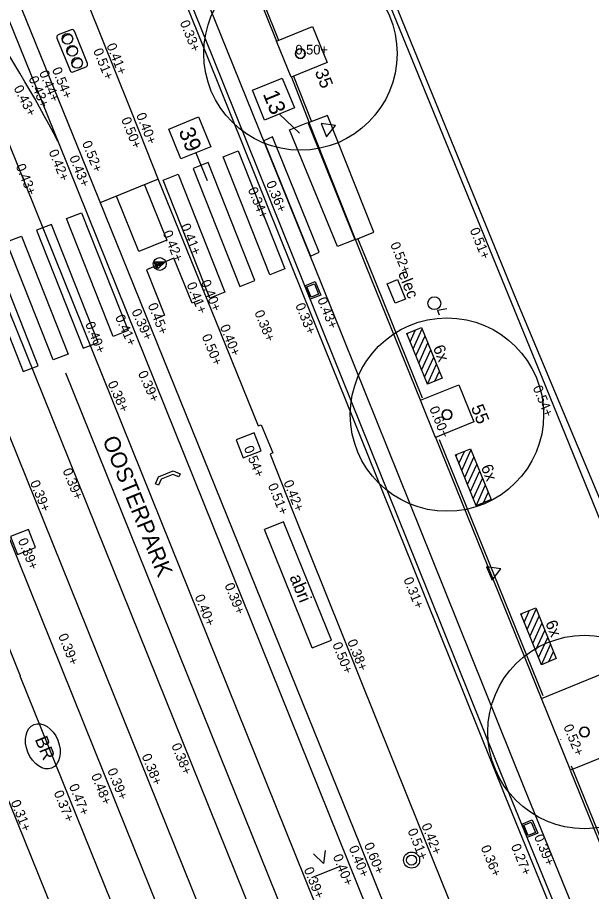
# Model space of a CAD drawing. Extents: x 122462 to 123306, y 485548 to 486417.
# Drawn here: x 122945.6 to 122963.41, y 485781.02 to 485808.14 of the extents above; entities that cross this region are included whole.
import ezdxf

# ---------------------------------------------------------------- set-up
doc = ezdxf.new("R2010")
doc.units = 0
for name, color, linetype in [('B meubilair trammast', 7, 'Continuous'), ('B nummers', 7, 'Continuous'), ('B-WE-AL-T25', 7, 'Continuous'), ('B-WE-GR-BOOM-S', 7, 'Continuous'), ('B-WE-GR-BOOM_BOOMDIAMETER', 7, 'Continuous'), ('B-WE-IE-MEUBILAIR_ELECTRAKAST', 7, 'Continuous'), ('B-WE-IE-MEUBILAIR_FIETSENREK-S', 7, 'Continuous'), ('B-WE-IE-MEUBILAIR_WEGMEUBILAIR-S', 7, 'Continuous'), ('B-WE-IE-TERREINAFSCHEIDING_KUNSTMATIG_HEKWERK-G', 7, 'Continuous'), ('B-WE-KL-ET_LS_OV_LICHTMAST-S', 7, 'Continuous'), ('B-WE-OG-HOOGTEPUNT-S', 7, 'Continuous'), ('B-WE-OG-TOPOGRAFIE_STRAATNAAM', 7, 'Continuous'), ('B-WE-RI-HWA_KOLK-S', 7, 'Continuous'), ('B-WE-RI-HWA_RIOOLPUT-S', 7, 'Continuous'), ('B-WE-VH-KANTOPSLUITING_OPSLUITBAND_100X200-G', 7, 'Continuous'), ('B-WE-VH-KANTOPSLUITING_TROTTOIRBAND_130 150-G', 7, 'Continuous'), ('B-WE-VH-KANTOPSLUITING_TROTTOIRBAND_180 200-G', 7, 'Continuous'), ('B-WE-VH-MATERIAALGRENS-G', 7, 'Continuous'), ('B-WE-VH-MATERIAALGRENS_ASFALT-G', 7, 'Continuous'), ('B-WE-VW-MARKERING_LANGS_STREEP_30_15-30-G', 7, 'Continuous'), ('B-WE-VW-MARKERING_LANGS_STREEP_DOORGETROKKEN_010-G', 7, 'Continuous'), ('N-WE-IE-MEUBILAIR_ABRI-S', 7, 'Continuous'), ('V boomranden', 7, 'Continuous'), ('V Langsstreep 030-015', 7, 'Continuous'), ('V markering figuratie', 7, 'Continuous'), ('V markering ononderbroken streep 10 cm', 7, 'Continuous'), ('V materiaalscheiding algemeen', 7, 'Continuous'), ('V meubilair trammast', 7, 'Continuous'), ('V meubilair verkeersbord', 7, 'Continuous'), ('V meubilair verkeerslicht', 7, 'Continuous'), ('V Rails', 7, 'Continuous'), ('V riool inspectieput', 7, 'Continuous'), ('V trottoirband 180-200x250 mm specie', 7, 'Continuous')]:
    doc.layers.add(name, color=color, linetype=linetype)

msp = doc.modelspace()

# ---------------------------------------------------------------- linework, layer by layer
at = {"layer": 'B meubilair trammast'}
msp.add_lwpolyline([(122960.157, 485791.095), (122960.326, 485790.678), (122960.603, 485791.033)], close=True, dxfattribs=at)
at = {"layer": 'B nummers'}
for p, q in [((122953.73, 485805.141), (122954.348, 485804.551)), ((122951.134, 485803.936), (122951.481, 485803.085))]:
    msp.add_line(p, q, dxfattribs=at)
for points in [[(122953.815, 485806.256), (122954.193, 485805.33), (122953.267, 485804.952), (122952.889, 485805.878)], [(122951.219, 485805.051), (122951.597, 485804.125), (122950.671, 485803.748), (122950.293, 485804.674)]]:
    msp.add_lwpolyline(points, close=True, dxfattribs=at)
at = {"layer": 'B-WE-GR-BOOM-S'}
for centre, radius in [((122954.378, 485807.018), 3), ((122954.378, 485807.018), 0.15), ((122958.928, 485795.816), 3), ((122958.928, 485795.816), 0.15), ((122963.195, 485785.968), 3), ((122963.195, 485785.968), 0.15)]:
    msp.add_circle(centre, radius, dxfattribs=at)
for centre, start, end in [((122954.378, 485807.018), 0, 180), ((122954.378, 485807.018), 180, 0), ((122958.928, 485795.816), 0, 180), ((122958.928, 485795.816), 180, 0), ((122963.195, 485785.968), 0, 180), ((122963.195, 485785.968), 180, 0)]:
    msp.add_arc(centre, 0.15, start, end, dxfattribs=at)
at = {"layer": 'B-WE-IE-MEUBILAIR_ELECTRAKAST'}
for p, q in [((122957.071, 485799.873), (122957.395, 485800.004)), ((122957.395, 485800.004), (122957.64, 485799.402)), ((122957.316, 485799.271), (122957.071, 485799.873)), ((122957.64, 485799.402), (122957.316, 485799.271))]:
    msp.add_line(p, q, dxfattribs=at)
at = {"layer": 'B-WE-IE-MEUBILAIR_FIETSENREK-S'}
for p, q in [((122957.679, 485798.333), (122958.142, 485798.522)), ((122958.32, 485796.759), (122957.679, 485798.333)), ((122957.696, 485798.291), (122957.723, 485798.352)), ((122957.785, 485798.073), (122957.955, 485798.446)), ((122957.874, 485797.854), (122958.159, 485798.48)), ((122958.142, 485798.522), (122958.783, 485796.947)), ((122957.963, 485797.635), (122958.248, 485798.26)), ((122958.052, 485797.416), (122958.337, 485798.042)), ((122958.141, 485797.197), (122958.426, 485797.823)), ((122958.231, 485796.978), (122958.516, 485797.603)), ((122958.32, 485796.759), (122958.605, 485797.385)), ((122958.783, 485796.947), (122958.32, 485796.759)), ((122958.551, 485796.853), (122958.694, 485797.166)), ((122959.192, 485794.564), (122959.655, 485794.753)), ((122959.655, 485794.753), (122960.296, 485793.178)), ((122959.833, 485792.989), (122959.192, 485794.564)), ((122959.209, 485794.522), (122959.237, 485794.582)), ((122959.298, 485794.303), (122959.468, 485794.676)), ((122959.388, 485794.085), (122959.673, 485794.711)), ((122959.477, 485793.865), (122959.762, 485794.491)), ((122959.566, 485793.646), (122959.851, 485794.272)), ((122959.655, 485793.428), (122959.94, 485794.054)), ((122959.744, 485793.208), (122960.029, 485793.834)), ((122959.833, 485792.989), (122960.118, 485793.615)), ((122960.065, 485793.084), (122960.207, 485793.397)), ((122960.296, 485793.178), (122959.833, 485792.989)), ((122961.218, 485789.632), (122961.681, 485789.82)), ((122961.859, 485788.057), (122961.218, 485789.632)), ((122961.235, 485789.59), (122961.262, 485789.65)), ((122961.324, 485789.371), (122961.494, 485789.744)), ((122961.413, 485789.152), (122961.698, 485789.778)), ((122961.681, 485789.82), (122962.322, 485788.246)), ((122961.502, 485788.933), (122961.787, 485789.559)), ((122961.591, 485788.714), (122961.876, 485789.34)), ((122961.68, 485788.495), (122961.965, 485789.121)), ((122961.77, 485788.276), (122962.055, 485788.902)), ((122961.859, 485788.057), (122962.144, 485788.683)), ((122962.322, 485788.246), (122961.859, 485788.057)), ((122962.09, 485788.151), (122962.233, 485788.464))]:
    msp.add_line(p, q, dxfattribs=at)
at = {"layer": 'B-WE-IE-MEUBILAIR_WEGMEUBILAIR-S'}
for radius in [0.25, 0.156]:
    msp.add_circle((122957.83, 485781.995), radius, dxfattribs=at)
msp.add_ellipse((122946.384, 485785.526), major_axis=(-0.273, 0.676), ratio=0.685994, dxfattribs=at)
at = {"layer": 'B-WE-IE-TERREINAFSCHEIDING_KUNSTMATIG_HEKWERK-G'}
msp.add_lwpolyline([(122989.165, 485730.709), (122983.361, 485744.921), (122981.681, 485749.067), (122980.156, 485752.878), (122979.412, 485754.737), (122974.855, 485765.867), (122973.315, 485769.586), (122971.781, 485773.305), (122965.757, 485788.22), (122961.098, 485799.347), (122955.791, 485812.34), (122952.781, 485819.767), (122949.963, 485826.635), (122951.345, 485827.208)], dxfattribs=at)
at = {"layer": 'B-WE-KL-ET_LS_OV_LICHTMAST-S'}
msp.add_lwpolyline([(122958.924, 485799.101), (122958.629, 485799.048), (122958.686, 485798.909)], dxfattribs=at)
msp.add_circle((122958.534, 485799.273), 0.2, dxfattribs=at)
at = {"layer": 'B-WE-RI-HWA_KOLK-S'}
for p, q in [((122954.517, 485799.813), (122954.842, 485799.943)), ((122954.842, 485799.943), (122955.01, 485799.526)), ((122954.685, 485799.395), (122954.517, 485799.813)), ((122954.536, 485799.766), (122954.54, 485799.768)), ((122954.583, 485799.688), (122954.553, 485799.763)), ((122954.573, 485799.673), (122954.578, 485799.675)), ((122954.582, 485799.65), (122954.587, 485799.652)), ((122954.63, 485799.572), (122954.6, 485799.647)), ((122954.62, 485799.558), (122954.625, 485799.559)), ((122954.629, 485799.534), (122954.634, 485799.536)), ((122954.659, 485799.5), (122954.647, 485799.531)), ((122954.677, 485799.456), (122954.659, 485799.5)), ((122954.667, 485799.442), (122954.671, 485799.443)), ((122955.01, 485799.526), (122954.685, 485799.395)), ((122961.249, 485783.109), (122961.573, 485783.242)), ((122961.419, 485782.693), (122961.249, 485783.109)), ((122961.573, 485783.242), (122961.743, 485782.825)), ((122961.268, 485783.063), (122961.272, 485783.065)), ((122961.315, 485782.985), (122961.285, 485783.059)), ((122961.305, 485782.97), (122961.31, 485782.972)), ((122961.315, 485782.947), (122961.319, 485782.949)), ((122961.363, 485782.87), (122961.332, 485782.944)), ((122961.353, 485782.855), (122961.357, 485782.857)), ((122961.362, 485782.832), (122961.367, 485782.833)), ((122961.392, 485782.797), (122961.38, 485782.828)), ((122961.743, 485782.825), (122961.419, 485782.693)), ((122961.41, 485782.754), (122961.392, 485782.797)), ((122961.4, 485782.739), (122961.404, 485782.741))]:
    msp.add_line(p, q, dxfattribs=at)
for points in [[(122954.814, 485799.878), (122954.945, 485799.554), (122954.713, 485799.46), (122954.582, 485799.785)], [(122961.545, 485783.176), (122961.678, 485782.852), (122961.446, 485782.758), (122961.314, 485783.082)]]:
    msp.add_lwpolyline(points, close=True, dxfattribs=at)
for centre, start, end in [((122954.544, 485799.759), 21.9526, 111.9526), ((122954.574, 485799.685), 291.9526, 21.9526), ((122954.591, 485799.643), 21.9526, 111.9526), ((122954.621, 485799.569), 291.9526, 21.9526), ((122954.638, 485799.527), 21.9526, 111.9526), ((122954.667, 485799.453), 291.9526, 21.9526), ((122961.276, 485783.056), 22.213, 112.213), ((122961.306, 485782.982), 292.213, 22.213), ((122961.323, 485782.94), 22.213, 112.213), ((122961.353, 485782.866), 292.213, 22.213), ((122961.37, 485782.824), 22.213, 112.213), ((122961.401, 485782.75), 292.213, 22.213)]:
    msp.add_arc(centre, 0.01, start, end, dxfattribs=at)
at = {"layer": 'B-WE-RI-HWA_RIOOLPUT-S'}
msp.add_lwpolyline([(122953.16, 485794.696), (122952.94, 485795.254), (122952.382, 485795.034), (122952.602, 485794.476)], close=True, dxfattribs=at)
at = {"layer": 'B-WE-VH-KANTOPSLUITING_OPSLUITBAND_100X200-G'}
msp.add_lwpolyline([(122973.186, 485769.183), (122961.88, 485796.965), (122957.179, 485808.478), (122950.921, 485823.807), (122951.367, 485823.988)], dxfattribs=at)
for points in [[(122958.108, 485796.262), (122959.293, 485796.743), (122959.761, 485795.588), (122958.576, 485795.108)], [(122961.859, 485787.008), (122963.789, 485787.789), (122964.691, 485785.563), (122962.761, 485784.781)]]:
    msp.add_lwpolyline(points, close=True, dxfattribs=at)
at = {"layer": 'B-WE-VH-KANTOPSLUITING_TROTTOIRBAND_130 150-G'}
for points in [[(122944.788, 485793.338), (122945.622, 485791.289), (122948.972, 485782.968), (122953.472, 485771.818)], [(122944.02, 485787.037), (122960.779, 485745.561)]]:
    msp.add_lwpolyline(points, dxfattribs=at)
at = {"layer": 'B-WE-VH-KANTOPSLUITING_TROTTOIRBAND_180 200-G'}
for points in [[(122960.862, 485784.057), (122957.996, 485791.182), (122954.517, 485799.813)], [(122951.74, 485798.736), (122953.069, 485795.465), (122953.163, 485795.502), (122953.521, 485794.633), (122953.438, 485794.593), (122954.14, 485792.811), (122957.738, 485783.873), (122965.696, 485764.131), (122970.276, 485752.884), (122971.001, 485751.054), (122971.388, 485750.095)], [(122969.614, 485749.271), (122963.986, 485763.138), (122956.242, 485782.448), (122949.942, 485798.01)], [(122962.728, 485745.564), (122954.408, 485766.082), (122945.68, 485787.702)], [(122983.435, 485728.388), (122964.527, 485775.082), (122960.862, 485784.057)]]:
    msp.add_lwpolyline(points, dxfattribs=at)
at = {"layer": 'B-WE-VH-MATERIAALGRENS-G'}
for points in [[(122958.108, 485796.262), (122956.423, 485800.42)], [(122961.326, 485784.244), (122958.46, 485791.369), (122955.04, 485799.854)], [(122961.859, 485787.008), (122958.57, 485795.123)], [(122965.926, 485776.976), (122962.763, 485784.779)], [(122983.898, 485728.575), (122964.99, 485775.27), (122961.325, 485784.246)]]:
    msp.add_lwpolyline(points, dxfattribs=at)
at = {"layer": 'B-WE-VH-MATERIAALGRENS_ASFALT-G'}
for points in [[(122954.438, 485799.608), (122957.857, 485791.126), (122960.723, 485784.001)], [(122960.723, 485784.001), (122964.388, 485775.026), (122983.295, 485728.331)]]:
    msp.add_lwpolyline(points, dxfattribs=at)
at = {"layer": 'B-WE-VW-MARKERING_LANGS_STREEP_30_15-30-G'}
for points in [[(122958.17, 485796.328), (122956.499, 485800.451)], [(122961.914, 485787.091), (122958.694, 485795.035)], [(122962.462, 485785.739), (122962.461, 485785.742)], [(122965.966, 485777.094), (122962.798, 485784.908)]]:
    msp.add_lwpolyline(points, dxfattribs=at)
at = {"layer": 'B-WE-VW-MARKERING_LANGS_STREEP_DOORGETROKKEN_010-G'}
for points in [[(122955.152, 485782.289), (122955.096, 485781.892), (122954.783, 485782.189)], [(122954.738, 485781.453), (122955.649, 485781.817)]]:
    msp.add_lwpolyline(points, dxfattribs=at)
at = {"layer": 'N-WE-IE-MEUBILAIR_ABRI-S'}
msp.add_line((122954.748, 485788.577), (122953.26, 485792.249), dxfattribs=at)
msp.add_lwpolyline([(122954.748, 485788.577), (122955.343, 485788.818), (122953.856, 485792.49), (122953.26, 485792.249)], dxfattribs=at)
at = {"layer": 'V boomranden'}
msp.add_lwpolyline([(122953.633, 485807.408), (122954.753, 485807.862), (122955.208, 485806.738), (122954.088, 485806.285)], close=True, dxfattribs=at)
at = {"layer": 'V Langsstreep 030-015'}
for points in [[(122949.775, 485817.2), (122953.698, 485807.434)], [(122954.163, 485806.313), (122954.71, 485804.93)], [(122956.499, 485800.451), (122956.163, 485801.279)]]:
    msp.add_lwpolyline(points, dxfattribs=at)
at = {"layer": 'V markering figuratie'}
for p, q in [((122949.977, 485793.888), (122950.425, 485794.07)), ((122950.424, 485793.961), (122950.053, 485793.811)), ((122950.608, 485793.883), (122950.424, 485793.961)), ((122950.425, 485794.07), (122950.647, 485793.975)), ((122950.647, 485793.975), (122950.608, 485793.883)), ((122949.883, 485793.666), (122949.977, 485793.888)), ((122949.975, 485793.627), (122949.883, 485793.666)), ((122950.053, 485793.811), (122949.975, 485793.627))]:
    msp.add_line(p, q, dxfattribs=at)
for points in [[(122956.059, 485801.238), (122955.53, 485801.032), (122954.044, 485804.657), (122954.613, 485804.878), (122956.066, 485801.248)], [(122953.514, 485804.435), (122953.243, 485804.314), (122954.693, 485800.735), (122954.964, 485800.856), (122953.514, 485804.435)]]:
    msp.add_lwpolyline(points, dxfattribs=at)
for points in [[(122953.429, 485800.158), (122951.983, 485803.817), (122952.449, 485803.998), (122953.895, 485800.339)], [(122951.051, 485803.455), (122952.497, 485799.796), (122952.963, 485799.977), (122951.517, 485803.636)], [(122951.565, 485799.433), (122950.119, 485803.092), (122950.585, 485803.273), (122952.031, 485799.614)], [(122948.566, 485798.239), (122947.12, 485801.898), (122947.586, 485802.08), (122949.032, 485798.421)], [(122946.188, 485801.536), (122947.634, 485797.877), (122948.1, 485798.058), (122946.654, 485801.717)], [(122946.702, 485797.515), (122945.256, 485801.174), (122945.722, 485801.355), (122947.168, 485797.696)], [(122944.324, 485800.812), (122945.77, 485797.153), (122946.236, 485797.334), (122944.79, 485800.993)]]:
    msp.add_lwpolyline(points, close=True, dxfattribs=at)
at = {"layer": 'V markering ononderbroken streep 10 cm'}
msp.add_lwpolyline([(122960.179, 485764.685), (122947.097, 485797.105)], dxfattribs=at)
at = {"layer": 'V materiaalscheiding algemeen'}
for points in [[(122955.04, 485799.854), (122952.121, 485807.096), (122947.132, 485819.421), (122944.074, 485826.926), (122939.266, 485838.678), (122934.779, 485849.488)], [(122934.198, 485849.192), (122938.665, 485838.43), (122943.472, 485826.68), (122946.53, 485819.177), (122951.518, 485806.853), (122954.438, 485799.608)], [(122949.71, 485817.174), (122953.633, 485807.408)], [(122954.098, 485806.287), (122954.645, 485804.904)], [(122956.099, 485801.253), (122956.654, 485801.476), (122955.221, 485805.101), (122954.652, 485804.876)], [(122956.423, 485800.42), (122956.087, 485801.248), (122954.64, 485804.902)], [(122949.544, 485802.948), (122950.237, 485801.233), (122949.36, 485800.88), (122948.668, 485802.595)], [(122951.25, 485799.367), (122951.019, 485799.271), (122950.452, 485800.669), (122949.597, 485800.313), (122950.164, 485798.904), (122949.857, 485798.773)]]:
    msp.add_lwpolyline(points, dxfattribs=at)
at = {"layer": 'V meubilair trammast'}
msp.add_lwpolyline([(122955.026, 485804.852), (122955.191, 485804.433), (122955.471, 485804.786)], close=True, dxfattribs=at)
at = {"layer": 'V meubilair verkeersbord'}
msp.add_lwpolyline([(122949.932, 485800.323), (122949.837, 485800.557), (122950.184, 485800.561), (122949.963, 485800.348), (122949.894, 485800.519), (122950.106, 485800.529), (122949.978, 485800.417), (122949.953, 485800.48), (122949.994, 485800.483), (122950.041, 485800.501)], dxfattribs=at)
msp.add_circle((122950.013, 485800.491), 0.2, dxfattribs=at)
at = {"layer": 'V meubilair verkeerslicht'}
for points in [[(122946.823, 485807.5), (122947.228, 485806.491)], [(122947.264, 485807.759), (122946.864, 485807.598)], [(122947.767, 485806.708), (122947.362, 485807.717)], [(122947.326, 485806.449), (122947.726, 485806.61)]]:
    msp.add_lwpolyline(points, dxfattribs=at)
for centre in [(122947.146, 485807.474), (122947.295, 485807.104), (122947.446, 485806.728)]:
    msp.add_circle(centre, 0.166, dxfattribs=at)
for centre, radius, start, end in [((122946.892, 485807.528), 0.075, 111.8885, 201.8885), ((122947.175, 485807.41), 0.191, 55.8389, 172.8124), ((122947.292, 485807.689), 0.075, 21.8885, 111.8885), ((122947.324, 485807.04), 0.191, 55.8389, 172.8124), ((122947.475, 485806.664), 0.191, 55.8389, 172.8124), ((122947.698, 485806.68), 0.075, 291.8885, 21.8885), ((122947.298, 485806.519), 0.075, 201.8885, 291.8885)]:
    msp.add_arc(centre, radius, start, end, dxfattribs=at)
at = {"layer": 'V Rails'}
for points in [[(122927.47, 485843.218), (122942.882, 485805.099), (122954.784, 485775.587)], [(122926.135, 485842.678), (122941.546, 485804.559), (122953.448, 485775.05)], [(122936.708, 485829.325), (122946.878, 485804.229), (122962.418, 485765.659)], [(122935.374, 485828.785), (122945.542, 485803.689), (122961.082, 485765.121)]]:
    msp.add_lwpolyline(points, dxfattribs=at)
msp.add_arc((122916.417, 485788.786), 34.154, 26.9894, 43.2566, dxfattribs=at)
at = {"layer": 'V riool inspectieput'}
msp.add_lwpolyline([(122946.158, 485791.696), (122945.938, 485792.255), (122945.38, 485792.035), (122945.6, 485791.476)], close=True, dxfattribs=at)
at = {"layer": 'V trottoirband 180-200x250 mm specie'}
for points in [[(122954.517, 485799.813), (122951.657, 485806.909), (122946.669, 485819.233), (122943.611, 485826.737), (122938.804, 485838.487), (122934.332, 485849.261)], [(122945.681, 485813.801), (122949.053, 485805.408), (122949.395, 485804.544)], [(122947.593, 485803.814), (122945.744, 485808.38)], [(122949.394, 485804.549), (122949.965, 485803.107), (122951.74, 485798.736)], [(122949.942, 485798.01), (122947.593, 485803.812)], [(122945.686, 485787.704), (122940.949, 485799.528), (122940.353, 485800.805), (122939.533, 485802.635), (122939.166, 485803.569)], [(122949.969, 485803.119), (122948.186, 485802.4)]]:
    msp.add_lwpolyline(points, dxfattribs=at)

# ---------------------------------------------------------------- texts
at = {"layer": 'B nummers'}
for s, p in [('13', (122953.205, 485805.766)), ('39', (122950.589, 485804.609))]:
    msp.add_text(s, height=0.5, rotation=292.187, dxfattribs=at).set_placement(p)
at = {"layer": 'B-WE-AL-T25'}
for p in [(122958.487, 485797.895), (122959.975, 485794.19), (122961.974, 485789.355)]:
    msp.add_text('6x', height=0.36, rotation=291.8049, dxfattribs=at).set_placement(p)
at = {"layer": 'B-WE-GR-BOOM_BOOMDIAMETER'}
for s, rotation, p in [('35', 291.5796, (122954.819, 485806.454)), ('55', 292.0637, (122959.665, 485796.037))]:
    msp.add_text(s, height=0.4, rotation=rotation, dxfattribs=at).set_placement(p)
at = {"layer": 'B-WE-IE-MEUBILAIR_ELECTRAKAST'}
msp.add_text('elec', height=0.36, rotation=292.0419, dxfattribs=at).set_placement((122957.401, 485800.201))
at = {"layer": 'B-WE-IE-MEUBILAIR_WEGMEUBILAIR-S'}
msp.add_text('BR', height=0.4, rotation=291.9844, dxfattribs=at).set_placement((122946.13, 485785.745))
at = {"layer": 'B-WE-OG-HOOGTEPUNT-S'}
for s, rotation, p in [('0.33+', 292.0551, (122950.632, 485807.983)), ('0.41+', 291.9224, (122948.355, 485807.271)), ('0.51+', 291.9224, (122947.942, 485807.112)), ('0.44+', 292.1209, (122946.264, 485806.428)), ('0.54+', 292.1209, (122946.662, 485806.525)), ('0.43+', 292.1209, (122945.937, 485806.25)), ('0.43+', 297.2424, (122945.47, 485805.944)), ('0.40+', 291.9224, (122949.276, 485805.114)), ('0.50+', 291.9224, (122948.811, 485804.977)), ('0.52+', 292.1209, (122947.595, 485804.243)), ('0.42+', 292.1209, (122946.56, 485803.973)), ('0.43+', 292.1209, (122947.199, 485803.791)), ('0.43+', 292.1209, (122945.539, 485803.528)), ('0.36+', 292.2634, (122953.307, 485803.001)), ('0.34+', 292.2634, (122952.742, 485802.801)), ('0.42+', 292.2634, (122950.098, 485801.463)), ('0.41+', 292.2634, (122950.657, 485801.674)), ('0.51+', 292.2498, (122959.629, 485801.546)), ('0.52+', 292.2498, (122957.161, 485801.101)), ('0.41+', 291.8578, (122950.843, 485799.857)), ('0.40+', 291.8578, (122951.285, 485799.931)), ('0.43+', 292.2634, (122954.898, 485799.388)), ('0.39+', 294.4051, (122949.128, 485799.018)), ('0.45+', 291.8578, (122949.637, 485799.212)), ('0.33+', 292.2634, (122954.215, 485799.209)), ('0.41+', 294.4051, (122948.621, 485798.839)), ('0.38+', 292.2634, (122952.946, 485798.987)), ('0.40+', 291.8578, (122947.694, 485798.63)), ('0.40+', 292.2634, (122951.876, 485798.543)), ('0.50+', 292.2634, (122951.31, 485798.246)), ('0.39+', 294.4051, (122949.329, 485797.099)), ('0.38+', 294.4051, (122948.387, 485796.785)), ('0.54+', 292.2498, (122961.585, 485796.653)), ('0.60+', 292.0551, (122958.374, 485796.006)), ('0.54+', 292.0551, (122952.618, 485794.781)), ('0.39+', 292.0494, (122946.992, 485794.083)), ('0.39+', 292.0494, (122945.981, 485793.712)), ('0.51+', 292.0562, (122953.364, 485793.618)), ('0.42+', 292.0562, (122953.848, 485793.716)), ('0.39+', 292.0494, (122945.606, 485791.914)), ('0.31+', 292.0551, (122957.572, 485790.703)), ('0.39+', 292.0562, (122952.019, 485790.523)), ('0.40+', 292.0562, (122951.093, 485790.166)), ('0.39+', 292.0494, (122946.854, 485788.953)), ('0.38+', 292.0562, (122955.828, 485788.775)), ('0.50+', 292.0562, (122955.366, 485788.686)), ('0.52+', 292.0551, (122962.538, 485786.137)), ('0.38+', 292.0562, (122950.368, 485785.553)), ('0.38+', 292.0562, (122949.446, 485785.225)), ('0.39+', 292.0562, (122948.38, 485784.777)), ('0.48+', 292.0562, (122947.877, 485784.618)), ('0.47+', 292.0562, (122947.19, 485784.29)), ('0.37+', 292.0562, (122946.717, 485784.087)), ('0.31+', 292.0015, (122945.382, 485783.793)), ('0.42+', 292.0562, (122958.129, 485783.071)), ('0.51+', 292.0562, (122957.699, 485782.908)), ('0.39+', 292.213, (122961.625, 485782.723)), ('0.40+', 292.0562, (122955.875, 485782.375)), ('0.60+', 292.0562, (122956.348, 485782.469)), ('0.36+', 292.213, (122959.97, 485782.386)), ('0.27+', 292.213, (122960.907, 485782.427)), ('0.40+', 292.0562, (122955.381, 485782.109)), ('0.39+', 292.0562, (122954.48, 485781.706))]:
    msp.add_text(s, height=0.3, rotation=rotation, dxfattribs=at).set_placement(p)
msp.add_text('0.50+', height=0.3, dxfattribs=at).set_placement((122954.221, 485806.99))
at = {"layer": 'B-WE-OG-TOPOGRAFIE_STRAATNAAM'}
msp.add_text('OOSTERPARK', height=0.5, rotation=292.0555, dxfattribs=at).set_placement((122948.226, 485795.037))
at = {"layer": 'N-WE-IE-MEUBILAIR_ABRI-S'}
msp.add_text('abri', height=0.4, rotation=292.0551, dxfattribs=at).set_placement((122954.033, 485790.774))

doc.saveas('drawing.dxf')
